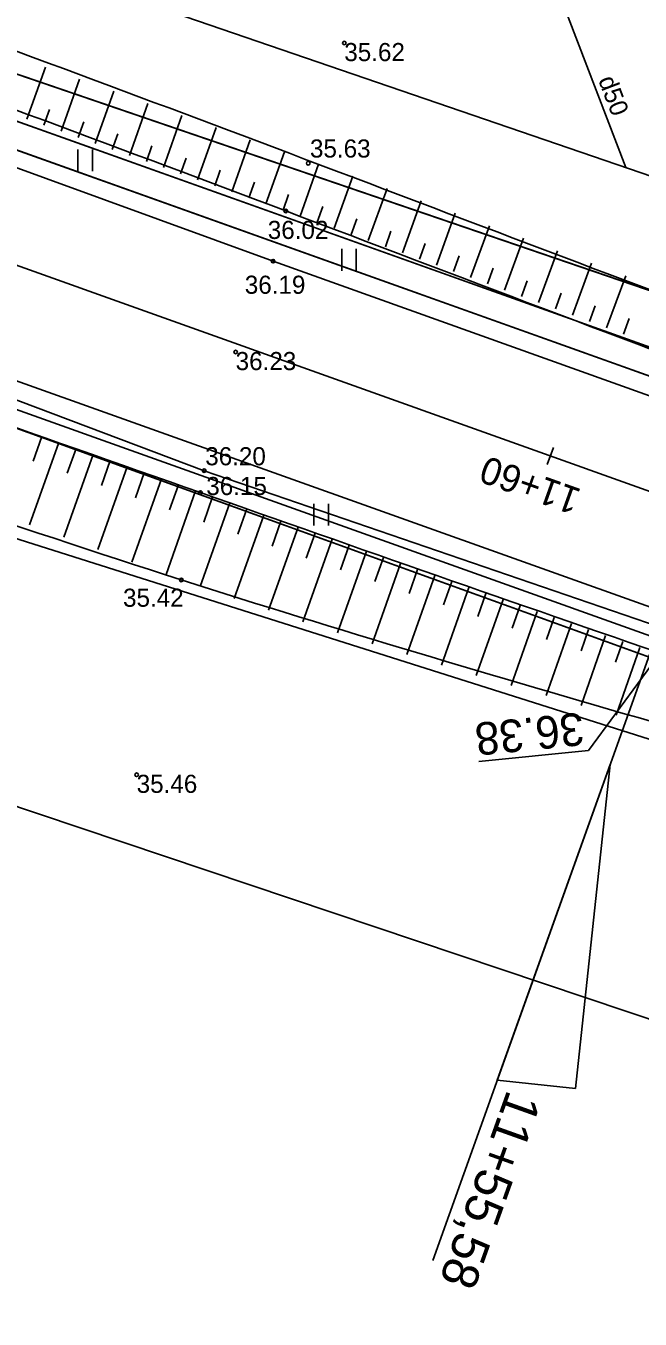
# Model space of a CAD drawing. Extents: x 469981 to 472086, y 246785 to 247785.
# Drawn here: x 470927.92 to 470944.87, y 247173.29 to 247208.99 of the extents above; entities that cross this region are included whole.
import ezdxf

# ---------------------------------------------------------------- set-up
doc = ezdxf.new("R2010")
doc.units = 0
for name, color, linetype in [('0_922', 7, 'Continuous'), ('0_Asfalta_mala', 7, 'Continuous'), ('0_Asfalta_Nomale', 7, 'Continuous'), ('0_Ruut_Braukt', 7, 'Continuous'), ('0_Ruut_nomale', 7, 'Continuous'), ('0_vertikals', 7, 'Continuous'), ('0_vertkals_cipari', 7, 'Continuous'), ('0_Virazjas', 7, 'Continuous'), ('21', 7, 'Continuous'), ('6_piketaza', 7, 'Continuous'), ('CELI_CMAL_####_####_#', 7, 'Continuous'), ('DREN_VADP_####_####_#', 7, 'Continuous'), ('DREN_VADP_####_TKST_#', 7, 'Continuous'), ('DREN_VADP_KLKT_####_#', 7, 'Continuous'), ('RAMI_UZMR_####_####_#', 7, 'Continuous'), ('RELJ_AATZ_####_TKST_#', 7, 'Continuous'), ('RELJ_ELEM_####_####_#', 7, 'Continuous'), ('RELJ_NOGA_####_####_#', 7, 'Continuous'), ('RELJ_NOGL_####_####_#', 7, 'Continuous'), ('ROBZ_PROJ_####_####_#', 7, 'Continuous'), ('ROBZ_UZMR_####_####_#', 7, 'Continuous'), ('TERT_ELEM_####_####_#', 7, 'Continuous')]:
    doc.layers.add(name, color=color, linetype=linetype)

msp = doc.modelspace()

# ---------------------------------------------------------------- linework, layer by layer
at = {"layer": '0_922'}
msp.add_line((470946.556, 247195.632), (470897.667, 247213.101), dxfattribs=at)
at = {"layer": '0_Asfalta_mala'}
for p, q in [((470898.676, 247215.926), (470947.566, 247198.456)), ((470896.657, 247210.276), (470945.547, 247192.806))]:
    msp.add_line(p, q, dxfattribs=at)
at = {"layer": '0_Asfalta_Nomale'}
for p, q in [((470898.928, 247216.632), (470947.818, 247199.163)), ((470896.405, 247209.569), (470945.295, 247192.1))]:
    msp.add_line(p, q, dxfattribs=at)
at = {"layer": '0_Ruut_Braukt'}
for p, q in [((470947.565, 247198.457), (470898.676, 247215.926)), ((470896.657, 247210.276), (470945.546, 247192.807))]:
    msp.add_line(p, q, dxfattribs=at)
at = {"layer": '0_Ruut_nomale'}
for p, q in [((470947.818, 247199.163), (470898.928, 247216.632)), ((470945.546, 247192.807), (470896.657, 247210.276)), ((470896.405, 247209.569), (470945.294, 247192.1))]:
    msp.add_line(p, q, dxfattribs=at)
msp.add_lwpolyline([(470898.676, 247215.926), (470947.565, 247198.457), (470947.566, 247198.456)], dxfattribs=at)
at = {"layer": '0_vertikals'}
for p in [(470946.105, 247192.608), (470940.42, 247188.686)]:
    msp.add_line(p, (470943.452, 247188.99), dxfattribs=at)
at = {"layer": '0_Virazjas'}
msp.add_line((470939.153, 247174.914), (470946.556, 247195.632), dxfattribs=at)
msp.add_lwpolyline([(470943.093, 247179.656), (470940.929, 247179.886), (470944.045, 247188.605)], close=True, dxfattribs=at)
at = {"layer": '21'}
msp.add_line((470946.556, 247195.632), (470897.667, 247213.101), dxfattribs=at)
at = {"layer": '6_piketaza'}
msp.add_lwpolyline([(470942.312, 247196.882), (470942.48, 247197.353)], dxfattribs=at)
at = {"layer": 'CELI_CMAL_####_####_#'}
for points in [[(470887.869, 247219.351), (470907.988, 247212.254), (470934.743, 247202.499), (470962.898, 247192.42), (470982.559, 247187.627), (470994.5, 247186.238), (471002.099, 247186.455), (471014.161, 247188.048), (471038.308, 247191.645)], [(471015.923, 247182.598), (470992.26, 247181.035), (470978.943, 247182.194), (470959.244, 247187.66), (470932.844, 247196.714), (470906.026, 247206.836), (470881.196, 247215.092)]]:
    msp.add_lwpolyline(points, dxfattribs=at)
at = {"layer": 'DREN_VADP_####_####_#'}
for points in [[(470936.525, 247225.846), (470944.476, 247205.086)], [(470845.346, 247220.939), (470990.896, 247174.789)]]:
    msp.add_lwpolyline(points, dxfattribs=at)
at = {"layer": 'DREN_VADP_KLKT_####_#'}
msp.add_lwpolyline([(470998.012, 247199.651), (470980.588, 247192.708), (470867.536, 247231.459)], dxfattribs=at)
at = {"layer": 'RAMI_UZMR_####_####_#'}
msp.add_lwpolyline([(471016.707, 247172.079), (470997.217, 247171.376), (470979.902, 247175.851), (470953.212, 247178.863), (470866.8, 247207.896), (470847.133, 247208.95), (470818.512, 247207.896), (470793.929, 247204.557), (470730.787, 247190.475), (470682.857, 247179.693), (470601.924, 247155.957)], dxfattribs=at)
at = {"layer": 'RELJ_ELEM_####_####_#'}
for centre in [(470936.709, 247208.521), (470935.715, 247205.202), (470935.093, 247203.884), (470934.743, 247202.499), (470933.711, 247199.991), (470932.844, 247196.715), (470932.738, 247196.11), (470932.21, 247193.701), (470930.979, 247188.321)]:
    msp.add_circle(centre, 0.05, dxfattribs=at)
at = {"layer": 'RELJ_NOGA_####_####_#'}
for p, q in [((470927.95, 247206.419), (470928.46, 247207.856)), ((470928.892, 247206.084), (470929.402, 247207.522)), ((470929.835, 247205.75), (470930.345, 247207.188)), ((470930.777, 247205.416), (470931.287, 247206.854)), ((470928.421, 247206.251), (470928.574, 247206.683)), ((470931.72, 247205.082), (470932.23, 247206.519)), ((470929.364, 247205.917), (470929.517, 247206.349)), ((470932.662, 247204.747), (470933.172, 247206.185)), ((470930.306, 247205.583), (470930.459, 247206.014)), ((470933.605, 247204.413), (470934.115, 247205.85)), ((470931.249, 247205.249), (470931.402, 247205.68)), ((470932.191, 247204.914), (470932.344, 247205.346)), ((470934.547, 247204.078), (470935.057, 247205.515)), ((470933.133, 247204.58), (470933.286, 247205.011)), ((470935.489, 247203.743), (470936.001, 247205.18)), ((470934.076, 247204.245), (470934.229, 247204.677)), ((470936.431, 247203.406), (470936.945, 247204.842)), ((470935.018, 247203.911), (470935.171, 247204.342)), ((470937.372, 247203.068), (470937.889, 247204.503)), ((470935.96, 247203.575), (470936.114, 247204.006)), ((470938.312, 247202.728), (470938.831, 247204.163)), ((470936.901, 247203.238), (470937.057, 247203.668)), ((470939.252, 247202.387), (470939.773, 247203.821)), ((470937.842, 247202.899), (470937.998, 247203.329)), ((470940.192, 247202.044), (470940.716, 247203.477)), ((470938.782, 247202.558), (470938.939, 247202.988)), ((470941.131, 247201.7), (470941.656, 247203.132)), ((470939.722, 247202.216), (470939.879, 247202.646)), ((470942.069, 247201.355), (470942.596, 247202.787)), ((470940.661, 247201.873), (470940.819, 247202.302)), ((470943.007, 247201.009), (470943.536, 247202.44)), ((470941.6, 247201.528), (470941.758, 247201.957)), ((470943.945, 247200.662), (470944.476, 247202.092)), ((470942.538, 247201.182), (470942.697, 247201.612)), ((470943.476, 247200.836), (470943.635, 247201.265)), ((470944.414, 247200.488), (470944.573, 247200.917)), ((470928.835, 247197.495), (470928.023, 247195.219)), ((470928.835, 247197.495), (470928.023, 247195.219)), ((470928.364, 247197.663), (470928.12, 247196.981)), ((470928.364, 247197.663), (470928.12, 247196.981)), ((470929.777, 247197.16), (470928.965, 247194.877)), ((470929.777, 247197.16), (470928.965, 247194.877)), ((470929.306, 247197.327), (470929.062, 247196.644)), ((470929.306, 247197.327), (470929.062, 247196.644)), ((470930.719, 247196.825), (470929.907, 247194.535)), ((470930.719, 247196.825), (470929.907, 247194.535)), ((470930.248, 247196.992), (470930.004, 247196.306)), ((470930.248, 247196.992), (470930.004, 247196.306)), ((470931.661, 247196.491), (470930.849, 247194.194)), ((470931.661, 247196.491), (470930.849, 247194.194)), ((470931.19, 247196.658), (470930.946, 247195.97)), ((470931.19, 247196.658), (470930.946, 247195.97)), ((470932.604, 247196.157), (470931.789, 247193.853)), ((470932.604, 247196.157), (470931.789, 247193.853)), ((470932.133, 247196.324), (470931.889, 247195.634)), ((470932.133, 247196.324), (470931.889, 247195.634)), ((470933.547, 247195.824), (470932.731, 247193.514)), ((470933.547, 247195.824), (470932.731, 247193.514)), ((470933.076, 247195.991), (470932.831, 247195.298)), ((470933.076, 247195.991), (470932.831, 247195.298)), ((470934.49, 247195.491), (470933.673, 247193.184)), ((470934.49, 247195.491), (470933.673, 247193.184)), ((470934.018, 247195.658), (470933.774, 247194.965)), ((470934.018, 247195.658), (470933.774, 247194.965)), ((470935.433, 247195.157), (470934.62, 247192.861)), ((470935.433, 247195.157), (470934.62, 247192.861)), ((470934.961, 247195.324), (470934.717, 247194.633)), ((470934.961, 247195.324), (470934.717, 247194.633)), ((470935.904, 247194.99), (470935.661, 247194.304)), ((470935.904, 247194.99), (470935.661, 247194.304)), ((470936.375, 247194.824), (470935.569, 247192.545)), ((470936.375, 247194.824), (470935.569, 247192.545)), ((470936.847, 247194.657), (470936.606, 247193.977)), ((470936.847, 247194.657), (470936.606, 247193.977)), ((470937.318, 247194.49), (470936.521, 247192.237)), ((470937.318, 247194.49), (470936.521, 247192.237)), ((470937.789, 247194.323), (470937.552, 247193.652)), ((470937.789, 247194.323), (470937.552, 247193.652)), ((470938.261, 247194.157), (470937.475, 247191.935)), ((470938.261, 247194.157), (470937.475, 247191.935)), ((470938.732, 247193.99), (470938.498, 247193.329)), ((470938.732, 247193.99), (470938.498, 247193.329)), ((470939.204, 247193.823), (470938.432, 247191.64)), ((470939.204, 247193.823), (470938.432, 247191.64)), ((470939.675, 247193.657), (470939.446, 247193.008)), ((470939.675, 247193.657), (470939.446, 247193.008)), ((470940.146, 247193.49), (470939.392, 247191.349)), ((470940.146, 247193.49), (470939.392, 247191.349)), ((470940.618, 247193.324), (470940.394, 247192.689)), ((470940.618, 247193.324), (470940.394, 247192.689)), ((470941.09, 247193.158), (470940.351, 247191.064)), ((470941.09, 247193.158), (470940.351, 247191.064)), ((470941.561, 247192.992), (470941.343, 247192.371)), ((470941.561, 247192.992), (470941.343, 247192.371)), ((470942.033, 247192.826), (470941.315, 247190.783)), ((470942.033, 247192.826), (470941.315, 247190.783)), ((470942.976, 247192.495), (470942.279, 247190.506)), ((470942.976, 247192.495), (470942.279, 247190.506)), ((470942.505, 247192.66), (470942.293, 247192.055)), ((470942.505, 247192.66), (470942.293, 247192.055)), ((470943.448, 247192.33), (470943.243, 247191.741)), ((470943.448, 247192.33), (470943.243, 247191.741)), ((470943.92, 247192.165), (470943.245, 247190.233)), ((470943.92, 247192.165), (470943.245, 247190.233)), ((470944.392, 247192), (470944.193, 247191.429)), ((470944.392, 247192), (470944.193, 247191.429)), ((470944.865, 247191.835), (470944.212, 247189.962)), ((470944.865, 247191.835), (470944.212, 247189.962))]:
    msp.add_line(p, q, dxfattribs=at)
for points in [[(470889.682, 247220.928), (470894.215, 247218.482), (470908.262, 247213.396), (470935.093, 247203.884), (470963.658, 247193.357), (470982.569, 247188.667), (470987.924, 247188.377)], [(470443.762, 247118.331), (470443.88, 247120.814), (470444.471, 247122.233), (470445.96, 247123.747), (470447.74, 247124.344), (470466.701, 247130.323), (470490.205, 247137.037), (470509.522, 247142.633), (470536.42, 247149.583), (470558.637, 247154.955), (470585.403, 247162.504), (470607.875, 247168.231), (470633.412, 247175.414), (470656.062, 247180.759), (470680.788, 247187.471), (470708.074, 247193.923), (470734.191, 247200.317), (470761.697, 247206.456), (470789.773, 247212.754), (470817.257, 247216.179), (470830.019, 247217.144), (470848.586, 247217.569), (470861.752, 247217.476), (470881.066, 247214.264), (470905.336, 247205.96), (470932.738, 247196.11), (470958.906, 247187.141), (470978.102, 247181.086)]]:
    msp.add_spline(points, degree=3, dxfattribs=at)
at = {"layer": 'RELJ_NOGL_####_####_#'}
for points in [[(470890.406, 247222.27), (470894.84, 247219.878), (470908.777, 247214.832), (470935.612, 247205.319), (470964.107, 247194.817), (470982.796, 247190.182), (470988.007, 247189.901)], [(470444.636, 247118.184), (470444.802, 247120.028), (470444.991, 247120.926), (470445.558, 247121.73), (470446.408, 247122.251), (470448.872, 247122.621), (470466.486, 247128.526), (470490.665, 247135.792), (470509.603, 247140.94), (470537.55, 247147.945), (470558.966, 247153.542), (470586.086, 247160.934), (470607.922, 247166.842), (470634.241, 247173.648), (470681.28, 247185.658), (470708.292, 247192.117), (470734.878, 247198.699), (470761.457, 247204.922), (470790.498, 247211.068), (470817.148, 247213.701), (470830.618, 247215.209), (470848.022, 247215.369), (470862.099, 247215.472), (470880.883, 247212.412), (470904.425, 247203.826), (470932.21, 247193.701), (470958.298, 247186.024), (470977.689, 247180.167)]]:
    msp.add_spline(points, degree=3, dxfattribs=at)
at = {"layer": 'ROBZ_PROJ_####_####_#'}
for points in [[(470613.752, 247179.765), (470688.303, 247197.106), (470783.692, 247219.293), (470809.088, 247224.67), (470845.751, 247226.447), (470876.169, 247225.296), (470921.641, 247209.731), (470967.353, 247194.084), (470989.48, 247188.802), (471001.509, 247189.266), (471050.609, 247195.379), (471093.674, 247200.298), (471124.72, 247213.54), (471341.261, 247348.2), (471524.883, 247464.852)], [(471398.351, 247372.094), (471346.741, 247338.478), (471133.176, 247205.05), (471108.425, 247194.786), (471087.339, 247189.709), (471023.306, 247181.157), (470962.604, 247185.245), (470905.63, 247205.857), (470878.75, 247214.454), (470852.344, 247217.039), (470815.743, 247215.147), (470778.583, 247209.26), (470718.669, 247194.633), (470636.973, 247175.147), (470468.364, 247124.23), (470431.624, 247112.202), (470396.219, 247097.502), (470371.503, 247083.47), (470275.956, 246992.729), (470152.342, 246907.761), (470066.737, 246851.23)], [(470979.699, 247245.057), (471001.509, 247189.266), (470989.48, 247188.802), (470967.353, 247194.084), (470921.641, 247209.731), (470906.814, 247253.012)]]:
    msp.add_lwpolyline(points, dxfattribs=at)
at = {"layer": 'ROBZ_UZMR_####_####_#'}
msp.add_lwpolyline([(470722.834, 247152.788), (470718.669, 247194.633), (470778.583, 247209.26), (470815.743, 247215.147), (470852.344, 247217.039), (470878.75, 247214.454), (470905.63, 247205.857), (470962.604, 247185.245), (470963.67, 247151.03)], dxfattribs=at)
at = {"layer": 'TERT_ELEM_####_####_#'}
for p, q in [((470929.357, 247204.98), (470929.357, 247205.58)), ((470929.757, 247204.98), (470929.757, 247205.58)), ((470936.641, 247202.236), (470936.641, 247202.836)), ((470937.041, 247202.236), (470937.041, 247202.836)), ((470935.87, 247195.204), (470935.87, 247195.804)), ((470936.27, 247195.204), (470936.27, 247195.804))]:
    msp.add_line(p, q, dxfattribs=at)

# ---------------------------------------------------------------- texts
at = {"layer": '0_vertkals_cipari'}
msp.add_text('36.38', height=0.9, rotation=185.7316, dxfattribs=at).set_placement((470943.276, 247190.044))
at = {"layer": '0_Virazjas'}
msp.add_text('11+55,58', height=1, rotation=250.3373, dxfattribs=at).set_placement((470941.217, 247179.655))
at = {"layer": '6_piketaza'}
msp.add_text('11+60', height=0.75, rotation=160.3373, dxfattribs=at).set_placement((470943.286, 247196.189))
at = {"layer": 'DREN_VADP_####_TKST_#'}
msp.add_text('d50', height=0.5, rotation=290.9584, dxfattribs=at).set_placement((470943.711, 247207.504))
at = {"layer": 'RELJ_AATZ_####_TKST_#'}
for s, p in [('35.62', (470936.709, 247208.021)), ('35.63', (470935.762, 247205.359)), ('36.02', (470934.597, 247203.112)), ('36.19', (470933.963, 247201.598)), ('36.23', (470933.711, 247199.491)), ('36.20', (470932.871, 247196.864)), ('36.15', (470932.9, 247196.042)), ('35.42', (470930.603, 247192.958)), ('35.46', (470930.979, 247187.821))]:
    msp.add_text(s, height=0.5, dxfattribs=at).set_placement(p)

doc.saveas('drawing.dxf')
